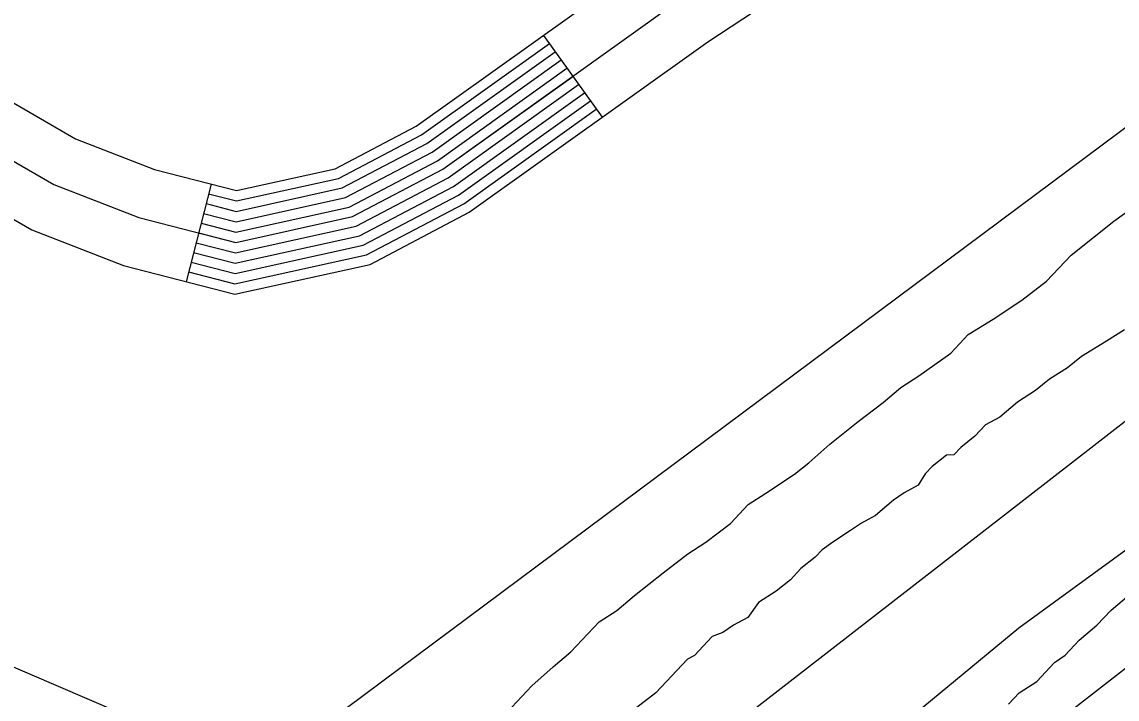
# Model space of a CAD drawing. Extents: x 3297753 to 3335611, y 652252 to 677623.
# Drawn here: x 3312663 to 3312989.3, y 659022.6 to 659224.2 of the extents above; entities that cross this region are included whole.
import ezdxf

# ---------------------------------------------------------------- set-up
doc = ezdxf.new("R2010")
doc.units = 0
for name, color, linetype in [('V-ROAD-CNTR', 7, 'Continuous'), ('V-SITE-OTLN', 7, 'Continuous'), ('V-SITE-VEGE', 7, 'Continuous'), ('V-TOPO-SHOR', 7, 'Continuous')]:
    doc.layers.add(name, color=color, linetype=linetype)

msp = doc.modelspace()

# ---------------------------------------------------------------- linework, layer by layer
at = {"layer": 'V-ROAD-CNTR'}
for p, q in [((3312818.41, 659220.22), (3312835.85, 659195.81)), ((3312719.39, 659175.93), (3312711.94, 659146.87))]:
    msp.add_line(p, q, dxfattribs=at)
for points in [[(3312172.07, 659522.76), (3312283.94, 659431.95), (3312408.33, 659329.05), (3312443.37, 659304.78), (3312470.06, 659290.76), (3312511.67, 659273.38), (3312552.17, 659257.61), (3312589.02, 659238.63), (3312622.35, 659219.3), (3312653.05, 659204.4), (3312679, 659189.39), (3312702.5, 659180.26), (3312726.96, 659173.99), (3312756.34, 659180.46), (3312780.52, 659193.13), (3312850.37, 659243.06), (3312902.81, 659277.56), (3312934.37, 659297.05), (3312961.74, 659317.96)], [(3312151.02, 659520.53), (3312274.43, 659420.35), (3312399.26, 659317.08), (3312435.58, 659291.93), (3312463.67, 659277.17), (3312506.06, 659259.47), (3312546, 659243.91), (3312581.82, 659225.46), (3312615.31, 659206.05), (3312646.01, 659191.14), (3312672.49, 659175.83), (3312697.9, 659165.95), (3312726.7, 659158.57), (3312761.53, 659166.24), (3312788.4, 659180.33), (3312858.86, 659230.69), (3312910.87, 659264.91), (3312942.88, 659284.68), (3312970.84, 659306.04)], [(3312153.26, 659499.39), (3312264.92, 659408.75), (3312390.2, 659305.12), (3312427.8, 659279.07), (3312457.27, 659263.58), (3312500.44, 659245.55), (3312539.83, 659230.22), (3312574.62, 659212.3), (3312608.26, 659192.8), (3312638.97, 659177.89), (3312665.98, 659162.27), (3312693.3, 659151.65), (3312726.44, 659143.15), (3312766.72, 659152.02), (3312796.28, 659167.53), (3312867.35, 659218.32), (3312918.94, 659252.26), (3312951.39, 659272.31), (3312979.95, 659294.11)], [(3312717.9, 659170.12), (3312726.86, 659167.82), (3312758.42, 659174.77), (3312783.67, 659188.01), (3312821.9, 659215.34)], [(3312718.65, 659173.02), (3312726.91, 659170.91), (3312757.38, 659177.61), (3312782.09, 659190.57), (3312820.15, 659217.78)], [(3312717.16, 659167.21), (3312726.81, 659164.74), (3312759.46, 659171.93), (3312785.25, 659185.45), (3312823.64, 659212.9)], [(3312486.43, 658870.96), (3312486.18, 658870.29), (3312487.88, 658890.85), (3312497.61, 658917.16), (3312516.47, 658934.99), (3312549.4, 658944), (3312593.76, 658925.14), (3312620.47, 658908.45), (3312650.89, 658881.26), (3312669.14, 658859.13), (3312692.44, 658843.54), (3312711.52, 658834.56), (3312720.01, 658832.94), (3312738.47, 658839.05), (3312755.62, 658848.17), (3313220.75, 659209.83)], [(3312716.41, 659164.3), (3312726.75, 659161.65), (3312760.49, 659169.08), (3312786.82, 659182.89), (3312825.39, 659210.46)], [(3312714.92, 659158.49), (3312726.65, 659155.49), (3312762.57, 659163.4), (3312789.98, 659177.77), (3312828.88, 659205.57)], [(3312715.67, 659161.4), (3312726.7, 659158.57), (3312761.53, 659166.24), (3312788.4, 659180.33), (3312827.13, 659208.01)], [(3312714.18, 659155.59), (3312726.59, 659152.4), (3312763.61, 659160.55), (3312791.55, 659175.21), (3312830.62, 659203.13)], [(3312713.44, 659152.68), (3312726.54, 659149.32), (3312764.64, 659157.71), (3312793.13, 659172.65), (3312832.36, 659200.69)], [(3312712.69, 659149.77), (3312726.49, 659146.24), (3312765.68, 659154.86), (3312794.71, 659170.09), (3312834.11, 659198.25)]]:
    msp.add_lwpolyline(points, dxfattribs=at)
at = {"layer": 'V-SITE-OTLN'}
msp.add_lwpolyline([(3314559.57, 660352.41), (3314127.77, 660037.07), (3314021.37, 659952.15), (3313728.88, 659714.54), (3313179.8, 659313.95), (3313142.11, 659291.94), (3313062.01, 659245.04), (3312734.31, 659000.92), (3312709.49, 659011.07), (3312549.44, 659079.8), (3312501.02, 659059.28), (3312411.95, 659032.09), (3312054.35, 659329.14), (3312008.38, 659371.6), (3311982.5, 659417.13), (3311678.32, 659658.59)], dxfattribs=at)
at = {"layer": 'V-SITE-VEGE'}
for points in [[(3312944.95, 659131.17), (3312952.39, 659135.72), (3312960.88, 659141.39), (3312968.29, 659147.02), (3312975.63, 659154.82), (3312988.31, 659164.94), (3312997.85, 659171.72)], [(3312804.48, 659015.46), (3312814.97, 659026.6), (3312821.3, 659032.2), (3312826.57, 659036.69), (3312834.96, 659045.6), (3312840.27, 659049.01), (3312845.55, 659053.49), (3312854.01, 659060.24), (3312861.41, 659065.88), (3312866.72, 659069.28), (3312874.13, 659074.92), (3312879.37, 659080.49), (3312884.68, 659083.9), (3312893.17, 659089.56), (3312897.4, 659092.94), (3312903.72, 659098.54), (3312912.18, 659105.29), (3312919.59, 659110.92), (3312924.86, 659115.41), (3312930.17, 659118.81), (3312939.71, 659125.59), (3312944.95, 659131.17)], [(3312991.45, 659132.56), (3312986.14, 659129.16), (3312978.7, 659124.6), (3312974.47, 659121.23), (3312969.17, 659117.82), (3312964.94, 659114.45), (3312959.63, 659111.04), (3312954.35, 659106.56), (3312950.09, 659104.26), (3312946.95, 659100.92), (3312942.72, 659097.55), (3312940.62, 659095.32), (3312938.46, 659095.25), (3312934.23, 659091.88), (3312932.13, 659089.65), (3312930.06, 659086.34), (3312925.81, 659084.05), (3312922.63, 659081.79), (3312917.35, 659077.3), (3312913.09, 659075.01), (3312909.91, 659072.75), (3312904.6, 659069.34), (3312901.42, 659067.08), (3312899.33, 659064.85), (3312895.1, 659061.48), (3312891.95, 659058.14), (3312887.72, 659054.76), (3312882.42, 659051.36), (3312879.3, 659046.93), (3312875.04, 659044.64), (3312871.86, 659042.38), (3312868.65, 659041.2), (3312863.41, 659035.63), (3312861.27, 659034.49), (3312851.84, 659024.46), (3312832.79, 659009.82)], [(3312956.92, 659021.13), (3312960.07, 659024.47), (3312965.38, 659027.88), (3312970.62, 659033.45), (3312973.8, 659035.7), (3312978, 659040.16), (3312983.27, 659044.65), (3312987.47, 659049.11), (3312992.75, 659053.59)]]:
    msp.add_lwpolyline(points, dxfattribs=at)
at = {"layer": 'V-TOPO-SHOR'}
for points in [[(3313925.87, 659793.15), (3313845.71, 659735.27), (3313774.5, 659681.42), (3313703.8, 659622.69), (3313615.29, 659554.36), (3313534.56, 659490.42), (3313465.31, 659433.99), (3313373.07, 659364.05), (3313312.24, 659316.17), (3313265.42, 659279.29), (3313237.35, 659258.82), (3313196.52, 659223.63), (3313182.62, 659214.15), (3313160.65, 659199.15), (3313108.36, 659156.07), (3313065.61, 659121.95), (3312998.8, 659072.01), (3312960.03, 659043.68), (3312917.68, 659008.81)], [(3313829.85, 659760.83), (3313756.04, 659705.4), (3313655.09, 659623.86), (3313554.42, 659545.36), (3313477.38, 659484.55), (3313381.06, 659411.84), (3313294.07, 659343.18), (3313216.2, 659284.6), (3313214.81, 659283.23), (3313172.95, 659241.79), (3313154.94, 659230.16), (3313133.71, 659216.46), (3313079.9, 659173.7), (3312983.28, 659098.72), (3312882.6, 659020.59), (3312821.39, 658973.08), (3312780.86, 658940.17), (3312759.09, 658923.66), (3312742.59, 658920.15), (3312733.5, 658921.38), (3312712.71, 658935.1), (3312671.93, 658973.5), (3312602.79, 659038.97)]]:
    msp.add_lwpolyline(points, dxfattribs=at)

doc.saveas('drawing.dxf')
